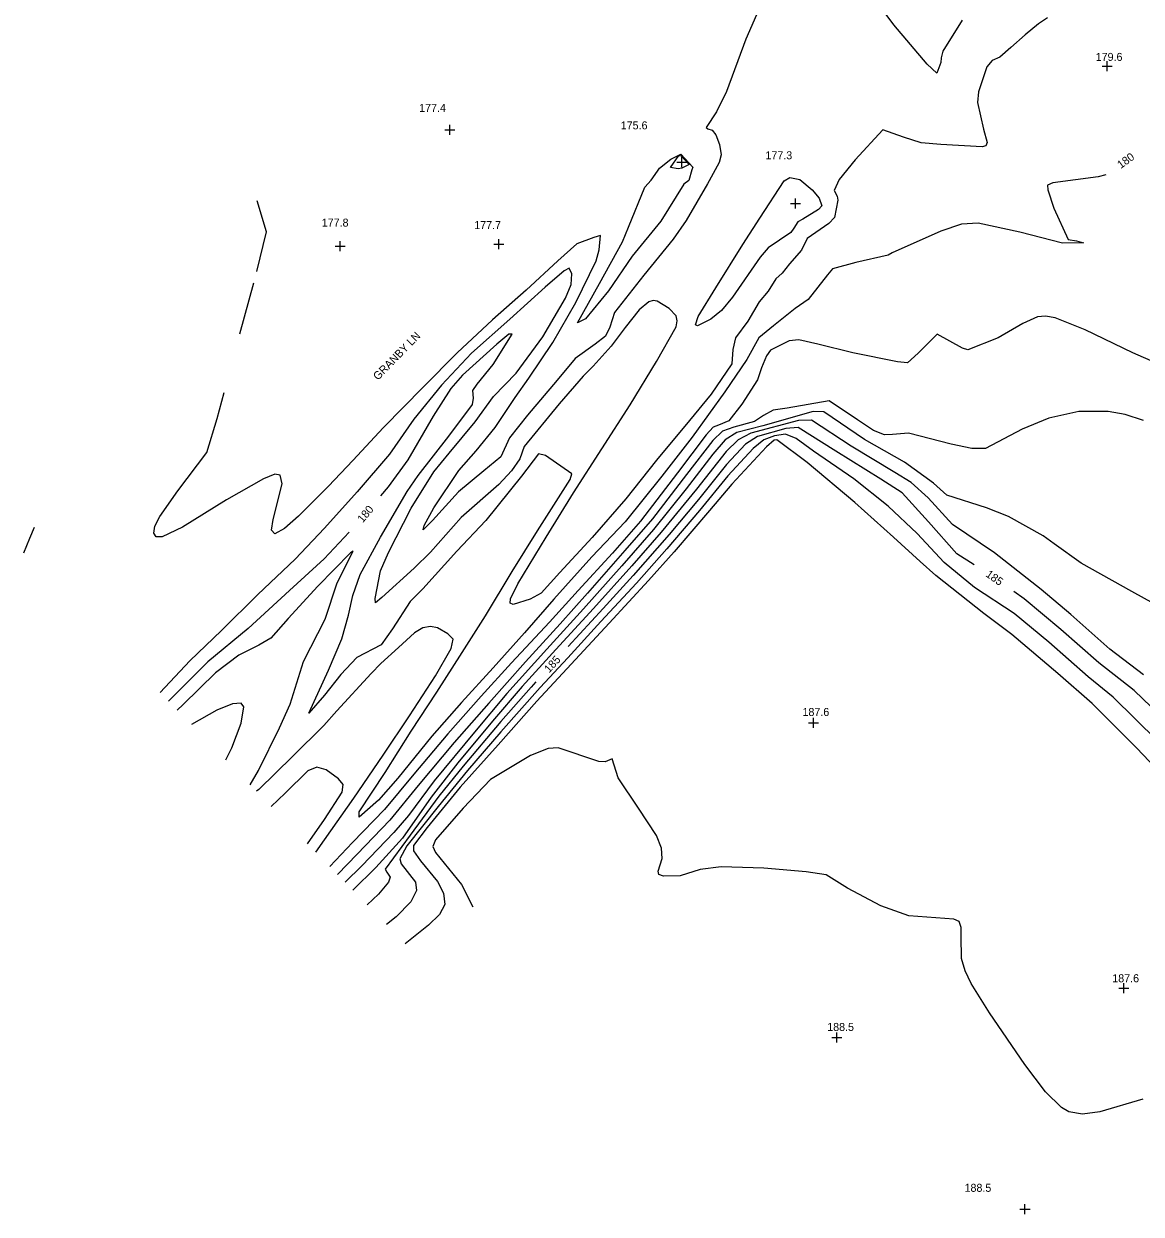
# Model space of a CAD drawing. Extents: x 1475150 to 2003689, y 770235 to 1112803.
# Drawn here: x 1991878.5 to 1992157.7, y 779661 to 779958.6 of the extents above; entities that cross this region are included whole.
import ezdxf

# ---------------------------------------------------------------- set-up
doc = ezdxf.new("R2010")
doc.units = 0
for name, color, linetype in [('RD_DTM_Major1', 7, 'Continuous'), ('RD_DTM_Major1_Lbl', 7, 'Continuous'), ('RD_DTM_Minor1', 7, 'Continuous'), ('RD_DTM_Spot_Elev', 7, 'Continuous'), ('RD_TX_Misc1', 7, 'Continuous')]:
    doc.layers.add(name, color=color, linetype=linetype)

msp = doc.modelspace()

# ---------------------------------------------------------------- linework, layer by layer
at = {"layer": 'RD_DTM_Major1'}
for points in [[(1992148.88, 779920.84), (1992146.97, 779920.36), (1992135.66, 779918.8), (1992134.34, 779918.27), (1992134.4, 779917.12), (1992135.9, 779912.54), (1992139.45, 779904.69), (1992141.56, 779904.33), (1992143.3, 779903.84), (1992138.06, 779903.74), (1992127.43, 779906.5), (1992117, 779908.74), (1992112.77, 779908.52), (1992107.61, 779906.76), (1992095.5, 779901.36), (1992094.48, 779900.76), (1992086.38, 779898.91), (1992080.61, 779897.31), (1992079.32, 779895.8), (1992074.53, 779889.67), (1992071.23, 779887.39), (1992065.85, 779883.12), (1992062.17, 779880.13), (1992059.14, 779874.64), (1992053.68, 779866.62), (1992045.5, 779855.3), (1992037.91, 779845.53), (1992028.74, 779834.1), (1992020.45, 779825.36), (1992010.93, 779814.81), (1992003.64, 779806.36), (1991995.76, 779797.61), (1991987.89, 779788.94), (1991980.45, 779780.5), (1991971.92, 779770.06), (1991967.08, 779764.54), (1991962.25, 779760.29), (1991962.31, 779761.62), (1991968.75, 779771.41), (1991975.28, 779781.77), (1991981.69, 779791.54), (1991987.99, 779801.42), (1991993.82, 779810.57), (1992000.55, 779821.68), (1992006.86, 779831.86), (1992015, 779844.71), (1992015.44, 779846.13), (1992008.83, 779850.67), (1992007.11, 779851.11), (1992002.82, 779845.49), (1991993.96, 779834.41), (1991986.73, 779826.73), (1991978.18, 779817.32), (1991975.05, 779814.23), (1991970.63, 779807.32), (1991967.81, 779803.38), (1991961.72, 779800.22), (1991957.7, 779795.96), (1991953.59, 779790.77), (1991949.68, 779786.28), (1991954.66, 779797.05), (1991957.95, 779804.83), (1991959.6, 779810.79), (1991960.68, 779815.7), (1991962.57, 779820.97), (1991967.6, 779830.26), (1991974.28, 779841.69), (1991977.04, 779845.67), (1991984.65, 779855.48), (1991990.64, 779863.47), (1991990.82, 779865.01), (1991990.65, 779866.94), (1991991.77, 779868.49), (1991995.77, 779873.39), (1992000.49, 779881.05), (1991999.7, 779880.99), (1991996.67, 779878.47), (1991988.1, 779870.76), (1991985.18, 779867.42), (1991980.77, 779860.51), (1991974.44, 779849.56), (1991969.52, 779842.88), (1991967.62, 779840.6)], [(1992115.94, 779823.38), (1992111.63, 779826.07), (1992104.56, 779834.14), (1992097.97, 779841.38), (1992092.68, 779844.74), (1992081.4, 779851.73), (1992071.97, 779857.65), (1992068.94, 779857.46), (1992061.82, 779855.43), (1992058.87, 779853.48), (1992054.08, 779848.45), (1992047.1, 779839.71), (1992039.72, 779830.91), (1992030.79, 779820.68), (1992023.3, 779812.45), (1992014.55, 779802.92)], [(1991959.82, 779831.48), (1991953.54, 779824.83), (1991944.9, 779816.94), (1991934.53, 779807.46), (1991924.44, 779799.09), (1991916.18, 779790.86), (1991914.61, 779789.29)], [(1992164.36, 779783.87), (1992155.93, 779791.93), (1992147.11, 779798.87), (1992137.67, 779807.18), (1992128.5, 779814.88), (1992125.92, 779816.71)], [(1992006.43, 779794.07), (1992005.27, 779792.81), (1991997.72, 779784.2), (1991988.29, 779772.99), (1991982.19, 779765.52), (1991975.01, 779755.8), (1991968.78, 779747.31), (1991969.16, 779746.52), (1991970.01, 779745.29), (1991969.58, 779744.03), (1991967.09, 779741.07), (1991964.27, 779738.39)]]:
    msp.add_lwpolyline(points, dxfattribs=at)
at = {"layer": 'RD_DTM_Minor1'}
msp.add_line((1991932.48, 779881.06), (1991935.94, 779893.88), dxfattribs=at)
for points in [[(1992061.61, 779960.86), (1992058.91, 779954.73), (1992054.07, 779941.63), (1992051.58, 779936.57), (1992049.03, 779932.69), (1992049.44, 779932.3), (1992050.48, 779931.96), (1992051.43, 779930.83), (1992052.36, 779928.45), (1992052.73, 779925.8), (1992052.23, 779923.93), (1992049.79, 779919.37), (1992049.32, 779918.55), (1992043.98, 779909.41), (1992040.73, 779904.74), (1992033.42, 779895.79), (1992026.12, 779886.42), (1992024.89, 779882.75), (1992023.85, 779880.5), (1992021.27, 779878.51), (1992016.27, 779874.92), (1992011.73, 779869.53), (1992004.35, 779860.78), (1991999.89, 779855.1), (1991997.67, 779850.38), (1991993.41, 779846.81), (1991987.13, 779841.64), (1991980.62, 779834.4), (1991978.24, 779832.09), (1991978.5, 779833.2), (1991980.96, 779837.62), (1991987.17, 779846.97), (1991991.53, 779851.86), (1991996.27, 779857.72), (1992001.29, 779865.18), (1992004.68, 779869.97), (1992010.66, 779878.93), (1992016.47, 779888.91), (1992021.49, 779899.38), (1992022.29, 779902.11), (1992022.63, 779905.65), (1992020.94, 779905.2), (1992016.67, 779903.58), (1992011.91, 779899.34), (1992004.02, 779891.97), (1991995.61, 779884.55), (1991986.8, 779876.35), (1991978.29, 779867.74), (1991968.4, 779857.67), (1991960.67, 779849.44), (1991954.6, 779843.02), (1991947.14, 779835.49), (1991943.64, 779832.44), (1991941.23, 779831.09), (1991940.4, 779832.04), (1991940.76, 779834.67), (1991943.06, 779843.59), (1991942.58, 779845.77), (1991941.18, 779846.05), (1991938.37, 779844.89), (1991929.12, 779839.58), (1991918.1, 779832.81), (1991913.05, 779830.34), (1991911.58, 779830.35), (1991910.97, 779831.26), (1991911.25, 779832.99), (1991912.43, 779835.46), (1991916.98, 779841.85), (1991924.25, 779851.44), (1991926.82, 779859.96), (1991928.54, 779866.4)], [(1992134.29, 779960.06), (1992132.03, 779958.57), (1992128.75, 779955.86), (1992125.16, 779952.7), (1992122.4, 779950.21), (1992120.5, 779949.43), (1992119.11, 779947.85), (1992117.07, 779941.6), (1992116.77, 779938.95), (1992118.32, 779932.24), (1992119.21, 779928.91), (1992118.89, 779928.12), (1992117.98, 779927.8), (1992107.67, 779928.4), (1992102.73, 779928.85), (1992098.32, 779930.23), (1992093.16, 779932.12), (1992086.22, 779924.62), (1992082.21, 779919.69), (1992081.02, 779916.95), (1992081.73, 779915.52), (1992081.93, 779914.51), (1992081.05, 779910.17), (1992079.65, 779908.68), (1992074.26, 779904.88), (1992072.85, 779902), (1992069.86, 779898.59), (1992067.98, 779896.28), (1992066.41, 779894.85), (1992064.53, 779891.78), (1992062.25, 779889.05), (1992059.39, 779884.24), (1992056.32, 779880.1), (1992055.69, 779877.15), (1992055.41, 779873.56), (1992050.29, 779866.04), (1992044.82, 779859.45), (1992036.6, 779849.48), (1992028.96, 779839.84), (1992020.53, 779830.17), (1992012.46, 779821.44), (1992007.78, 779816.3), (1992005.01, 779814.78), (1992000.79, 779813.44), (1992000.06, 779813.78), (1992000.1, 779814.84), (1992001.96, 779818.63), (1992008.99, 779830.31), (1992015.88, 779841.35), (1992022.93, 779852.33), (1992030, 779863.34), (1992036.62, 779874.17), (1992041.53, 779882.84), (1992041.77, 779884.32), (1992041.48, 779885.57), (1992039.78, 779887.44), (1992036.76, 779889.28), (1992035.77, 779889.42), (1992034.69, 779889.1), (1992032.24, 779887.08), (1992028.77, 779882.71), (1992025.27, 779877.99), (1992020.78, 779873), (1992018.25, 779870.55), (1992012.23, 779863.56), (1992003.48, 779852.93), (1992002.42, 779849.86), (1992000.34, 779846.86), (1991997.22, 779843.41), (1991987.76, 779835.21), (1991980.09, 779826.56), (1991976.03, 779822.56), (1991967.94, 779815.23), (1991966.37, 779813.87), (1991966.31, 779814.94), (1991967.58, 779821.82), (1991969.61, 779826.46), (1991975.31, 779837.48), (1991980.93, 779846.56), (1991984.78, 779851.28), (1991991.3, 779859.1), (1991995.87, 779865.45), (1992001.5, 779871.29), (1992008.16, 779880.34), (1992013.82, 779890.03), (1992015.26, 779893.4), (1992015.43, 779896.07), (1992014.79, 779897.49), (1992013.54, 779896.86), (1992008.77, 779892.76), (1991999.91, 779884.78), (1991990.34, 779876.24), (1991982.88, 779868.3), (1991975.93, 779859.75), (1991969.89, 779851.05), (1991961.77, 779841.6), (1991953.64, 779832.49), (1991946.25, 779824.74), (1991936.94, 779815.96), (1991927.88, 779806.92), (1991919.94, 779799.36), (1991912.52, 779791.44)], [(1992113.01, 779959.52), (1992108.18, 779951.77), (1992107.73, 779950.08), (1992107.65, 779948.87), (1992106.61, 779946.27), (1992104.27, 779948.51), (1992095.88, 779958.3), (1992093.71, 779961.26)], [(1992045.68, 779922.73), (1992045.38, 779922.07), (1992044.63, 779919.39), (1992043.44, 779918.47), (1992037.68, 779909.28), (1992030.5, 779900.53), (1992024.59, 779891.82), (1992018.83, 779884.85), (1992016.87, 779883.81), (1992022.33, 779893.64), (1992028.09, 779904.05), (1992029.59, 779907.72), (1992033.65, 779917.76), (1992035.25, 779919.54), (1992036.85, 779921.72), (1992037.35, 779922.5), (1992040.16, 779924.79), (1992042.66, 779926.01), (1992045.68, 779922.73)], [(1992042.94, 779922.48), (1992042, 779922.33), (1992040.1, 779922.69), (1992042.18, 779925.7), (1992042.73, 779925.58), (1992044.78, 779923.43), (1992042.94, 779922.48)], [(1992062.39, 779910.03), (1992068.5, 779919.36), (1992069.89, 779920.18), (1992072.4, 779919.65), (1992075.51, 779917.05), (1992077.22, 779915.02), (1992077.9, 779913.12), (1992077.1, 779912.14), (1992073.19, 779909.74), (1992071.91, 779909.11), (1992070.95, 779907.47), (1992070.12, 779906.4), (1992064.52, 779902.59), (1992062.53, 779900.26), (1992055.58, 779890.28), (1992052.84, 779886.89), (1992050.18, 779884.74), (1992046.87, 779883.13), (1992046.37, 779883.34), (1992047.02, 779885.46), (1992051.38, 779892.58), (1992058.18, 779903.43), (1992062.39, 779910.03)], [(1991936.69, 779896.69), (1991939.11, 779906.57), (1991936.79, 779914.35)], [(1992166.15, 779871.74), (1992155.6, 779876.35), (1992143.74, 779882.08), (1992136.2, 779885.12), (1992133.8, 779885.54), (1992131.82, 779885.35), (1992128.1, 779883.65), (1992122, 779880.1), (1992114.42, 779877.13), (1992113.04, 779877.52), (1992106.74, 779880.97), (1992102, 779876.24), (1992099.34, 779873.87), (1992096.78, 779874.1), (1992085.62, 779876.32), (1992076.94, 779878.48), (1992072.18, 779879.62), (1992069.76, 779879.35), (1992065.07, 779877.01), (1992064.04, 779875.6), (1992062.86, 779872.6), (1992061.81, 779869.57), (1992057.93, 779863.51), (1992054.67, 779859.32), (1992052.08, 779858.27), (1992050.74, 779857.77), (1992048.97, 779855.85), (1992041.86, 779846.39), (1992032.63, 779834.25), (1992025.58, 779826.24), (1992017.03, 779816.94), (1992009.87, 779809.05), (1992000.39, 779798.9), (1991992.8, 779790.54), (1991984.44, 779781.14), (1991975.94, 779771.01), (1991968.6, 779762.16), (1991960.65, 779753.98), (1991954.95, 779747.94)], [(1992158.32, 779859.42), (1992153.75, 779860.92), (1992149.49, 779861.7), (1992142.17, 779861.64), (1992134.63, 779860.03), (1992128, 779857.3), (1992118.82, 779852.47), (1992115.4, 779852.46), (1992110.22, 779853.5), (1992099.6, 779856.26), (1992095.53, 779855.89), (1992093.57, 779855.82), (1992090.81, 779856.91), (1992086.86, 779859.63), (1992079.75, 779864.38), (1992069.28, 779862.54), (1992065.72, 779862.04), (1992063.36, 779860.69), (1992061.05, 779859.15), (1992055.93, 779857.73), (1992053.09, 779856.74), (1992050.66, 779854.46), (1992044.11, 779845.91), (1992035.61, 779834.86), (1992028.71, 779826.9), (1992019.37, 779816.26), (1992012.5, 779808.61), (1992003.89, 779799.11), (1991994.71, 779788.78), (1991986.01, 779778.92), (1991977, 779768.24), (1991969.93, 779759.51), (1991961.77, 779751.04), (1991956.9, 779745.94)], [(1992163.4, 779812.29), (1992155.42, 779816.65), (1992142.72, 779823.78), (1992135.94, 779828.62), (1992133.22, 779830.63), (1992124.52, 779835.46), (1992119.04, 779837.63), (1992109.18, 779840.8), (1992105.78, 779843.78), (1992098.53, 779849.01), (1992088.53, 779854.66), (1992078.37, 779861.63), (1992075.72, 779861.67), (1992063.13, 779858.06), (1992056.7, 779856.45), (1992053.77, 779854.58), (1992050.68, 779851.04), (1992044.02, 779842.34), (1992035.81, 779832.17), (1992027.91, 779823.11), (1992018.35, 779812.37), (1992009.16, 779802.28), (1991999.18, 779791.19), (1991991.12, 779781.5), (1991981.04, 779769.33), (1991974.64, 779760.68), (1991970.94, 779756.49), (1991962.92, 779748.15), (1991958.77, 779744.03)], [(1992158.32, 779795.87), (1992149.92, 779802.27), (1992140.12, 779810.98), (1992132.73, 779817.17), (1992121.04, 779826.34), (1992110.58, 779833.41), (1992104.45, 779840.12), (1992100.23, 779843.96), (1992096.15, 779846.45), (1992085.24, 779853.03), (1992075.33, 779859.52), (1992072.07, 779859.42), (1992060.19, 779856.24), (1992057.01, 779854.58), (1992054.01, 779851.69), (1992046.57, 779842.28), (1992037.76, 779831.54), (1992030.42, 779823.09), (1992020.82, 779812.41), (1992011.46, 779802.17), (1992003.03, 779792.92), (1991995.6, 779784.28), (1991986.98, 779773.85), (1991980.27, 779765.27), (1991973.08, 779755.07), (1991966.44, 779747.74), (1991960.73, 779742.02)], [(1992161.76, 779779.39), (1992150.75, 779790.26), (1992144.45, 779795.36), (1992134.61, 779803.99), (1992126.01, 779811.19), (1992116.1, 779817.72), (1992108.52, 779823.9), (1992101.76, 779831.16), (1992094.48, 779837.98), (1992085.94, 779844.88), (1992075.79, 779851.77), (1992071.52, 779854.9), (1992068.86, 779855.99), (1992066.06, 779855.63), (1992063.45, 779854.62), (1992060.73, 779852.39), (1992054.44, 779845.57), (1992047.3, 779836.9), (1992039.15, 779827.35), (1992031.55, 779818.77), (1992022.7, 779809.16), (1992014.39, 779800.14), (1992007.52, 779792.7), (1991997.72, 779781.65), (1991989.32, 779771.94), (1991982.02, 779762.94), (1991974.21, 779753.1), (1991972.44, 779749.87), (1991972.81, 779748.66), (1991976.36, 779744), (1991976.65, 779741.93), (1991975.17, 779739.13), (1991971.49, 779735.37), (1991969.11, 779733.43)], [(1992166.1, 779767.54), (1992156.52, 779777.59), (1992145.44, 779788.69), (1992136.86, 779796.19), (1992125.43, 779805.96), (1992118.41, 779811.22), (1992106.38, 779820.65), (1992102.44, 779824.22), (1992095.81, 779830.23), (1992086.12, 779838.93), (1992074.25, 779848.91), (1992066.68, 779854.57), (1992065.99, 779854.54), (1992064.08, 779852.83), (1992055.4, 779843.51), (1992049.81, 779836.91), (1992041.03, 779826.62), (1992034.6, 779819.4), (1992024.78, 779808.78), (1992015.26, 779798.5), (1992006.71, 779789.28), (1991996.98, 779778.38), (1991987.51, 779767.75), (1991979.26, 779757.74), (1991975.84, 779753.22), (1991975.83, 779751.85), (1991977.65, 779749.39), (1991981.84, 779744.18), (1991983.36, 779741.25), (1991983.7, 779738.47), (1991982.4, 779735.95), (1991979.59, 779733.32), (1991973.81, 779728.61)], [(1991878.47, 779826.32), (1991880.01, 779830.02), (1991881.17, 779832.79)], [(1991935.04, 779768.35), (1991937.16, 779771.98), (1991942.4, 779782.58), (1991945.01, 779788.55), (1991948.36, 779799.19), (1991953.78, 779809.76), (1991956.78, 779818.83), (1991960.81, 779826.77), (1991960.08, 779826.37), (1991951.95, 779818.02), (1991944.5, 779809.93), (1991940.17, 779805.01), (1991937.21, 779803.27), (1991932.19, 779800.76), (1991926.36, 779796.37), (1991918.29, 779788.44), (1991916.82, 779787.03)], [(1991951.43, 779751.55), (1991953.59, 779754.58), (1991960.97, 779765.07), (1991968.31, 779775.81), (1991974.89, 779785.64), (1991981.38, 779795.58), (1991985.3, 779802.46), (1991985.78, 779804.78), (1991984.47, 779806.1), (1991981.84, 779807.59), (1991980.14, 779807.92), (1991978.22, 779807.58), (1991976.15, 779806.39), (1991972.12, 779802.72), (1991967.67, 779798.68), (1991965.24, 779796.23), (1991956.67, 779786.82), (1991953.46, 779783.23), (1991945.64, 779775.43), (1991937.17, 779767.23), (1991936.6, 779766.75)], [(1991928.93, 779774.61), (1991930.5, 779777.59), (1991932.79, 779783.78), (1991933.46, 779787.9), (1991932.76, 779788.75), (1991930.61, 779788.57), (1991926.68, 779787), (1991920.34, 779783.42)], [(1992158.11, 779689.77), (1992147.42, 779686.67), (1992143.04, 779686.05), (1992139.62, 779686.66), (1992137.84, 779687.69), (1992133.82, 779691.6), (1992128.65, 779698.43), (1992119.83, 779711.39), (1992115.25, 779718.7), (1992113.73, 779721.89), (1992112.84, 779724.92), (1992112.71, 779730.53), (1992112.73, 779732.71), (1992112.24, 779734.18), (1992110.93, 779734.81), (1992099.65, 779735.63), (1992092.68, 779738.15), (1992084.35, 779742.54), (1992078.97, 779745.89), (1992074.01, 779746.66), (1992063.42, 779747.52), (1992052.73, 779747.89), (1992047.46, 779747.18), (1992042.51, 779745.64), (1992038.33, 779745.51), (1992037.14, 779745.93), (1992037.04, 779746.76), (1992038.04, 779749.98), (1992037.87, 779752.51), (1992036.57, 779755.67), (1992032.11, 779762.52), (1992026.98, 779770.08), (1992025.55, 779774.84), (1992023.77, 779774.11), (1992022.18, 779774.18), (1992012.05, 779777.6), (1992009.52, 779777.43), (1992005.12, 779775.66), (1991995.09, 779769.72), (1991988.27, 779762.56), (1991981.37, 779754.63), (1991980.67, 779752.92), (1991981.39, 779751.42), (1991987.84, 779743.45), (1991990.68, 779737.91)], [(1991949.41, 779753.63), (1991953.62, 779759.72), (1991958.07, 779766.55), (1991958.26, 779768.42), (1991957.12, 779769.86), (1991954.04, 779772.14), (1991951.69, 779772.82), (1991949.48, 779771.84), (1991943.75, 779766.32), (1991940.29, 779762.97)]]:
    msp.add_lwpolyline(points, dxfattribs=at)
at = {"layer": 'RD_DTM_Spot_Elev'}
for p, q in [((1992147.95, 779948.02), (1992150.45, 779948.02)), ((1992149.2, 779946.77), (1992149.2, 779949.27)), ((1991984.97, 779930.8), (1991984.97, 779933.3)), ((1991983.72, 779932.05), (1991986.22, 779932.05)), ((1992041.63, 779924.04), (1992044.13, 779924.04)), ((1992042.88, 779922.79), (1992042.88, 779925.29)), ((1992071.34, 779912.38), (1992071.34, 779914.88)), ((1992070.09, 779913.63), (1992072.59, 779913.63)), ((1991956.26, 779903), (1991958.76, 779903)), ((1991957.51, 779901.75), (1991957.51, 779904.25)), ((1991995.92, 779903.5), (1991998.42, 779903.5)), ((1991997.17, 779902.25), (1991997.17, 779904.75)), ((1992074.57, 779783.88), (1992077.07, 779783.88)), ((1992075.82, 779782.63), (1992075.82, 779785.13)), ((1992153.4, 779716.29), (1992153.4, 779718.79)), ((1992152.15, 779717.54), (1992154.65, 779717.54)), ((1992081.68, 779703.98), (1992081.68, 779706.48)), ((1992080.43, 779705.23), (1992082.93, 779705.23)), ((1992127.43, 779662.3), (1992129.93, 779662.3)), ((1992128.68, 779661.05), (1992128.68, 779663.55))]:
    msp.add_line(p, q, dxfattribs=at)

# ---------------------------------------------------------------- texts
at = {"layer": 'RD_DTM_Major1_Lbl'}
for s, rotation, p in [('180', 35.9143, (1992152.62, 779922.28)), ('180', 50.1703, (1991963.18, 779833.72)), ('185', 324.7208, (1992118.68, 779820.6)), ('185', 47.4752, (1992009.77, 779796.23))]:
    msp.add_text(s, height=2, rotation=rotation, dxfattribs=at).set_placement(p)
at = {"layer": 'RD_TX_Misc1'}
for s, p in [('179.6', (1992146.35, 779949.31)), ('177.4', (1991977.27, 779936.56)), ('175.6', (1992027.65, 779932.2)), ('177.3', (1992063.81, 779924.72)), ('177.8', (1991952.93, 779907.89)), ('177.7', (1991991.03, 779907.27)), ('187.6', (1992073.07, 779785.58)), ('187.6', (1992150.49, 779719.02)), ('188.5', (1992079.25, 779706.85)), ('188.5', (1992113.57, 779666.64))]:
    msp.add_text(s, height=2, dxfattribs=at).set_placement(p)
msp.add_text('GRANBY LN', height=2, rotation=45.674, dxfattribs=at).set_placement((1991966.97, 779869.35))

doc.saveas('drawing.dxf')
